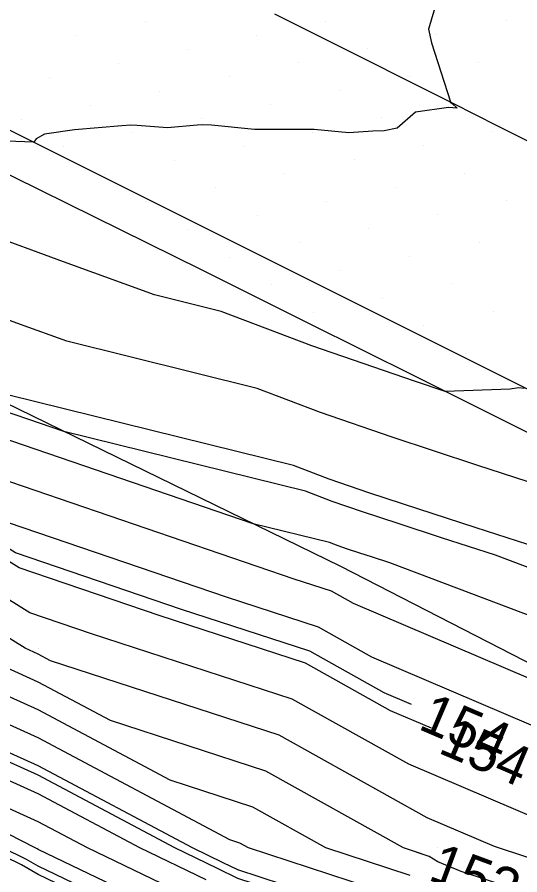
# Model space of a CAD drawing. Extents: x 2354170 to 2357230, y 866100 to 868290.
# Drawn here: x 2355838.93 to 2355864.09, y 867088.67 to 867131.61 of the extents above; entities that cross this region are included whole.
import ezdxf

# ---------------------------------------------------------------- set-up
doc = ezdxf.new("R2010")
doc.units = 0
for name, color, linetype in [('Default', 7, 'Continuous'), ('DTM Contours Major', 7, 'Continuous'), ('DTM Contours Minor', 7, 'Continuous'), ('DTM Contours Minor Text', 7, 'Continuous'), ('Exist DTM Breakline', 7, 'Continuous'), ('Exist DTM QL2 LIDAR Elevation Point', 7, 'Continuous'), ('Exist DTM Scan Elevation Point', 7, 'Continuous'), ('Exist Roads EOP', 7, 'Continuous'), ('PH Exist DTM Breakline', 7, 'Continuous')]:
    doc.layers.add(name, color=color, linetype=linetype)

msp = doc.modelspace()

# ---------------------------------------------------------------- linework, layer by layer
at = {"layer": 'Default'}
for points in [[(2355839.144, 867089.175), (2355837.404, 867090.012), (2355829.981, 867093.813), (2355821.381, 867098.612), (2355819.981, 867099.407), (2355819.199, 867100.012), (2355811.241, 867105.697), (2355810.647, 867105.891), (2355804.147, 867116.248), (2355804.253, 867117.261), (2355804.599, 867119.508), (2355805.163, 867125.952), (2355806.289, 867126.893), (2355808.158, 867127.143), (2355812.128, 867135.731), (2355818.518, 867148.76), (2355824.25, 867161.017), (2355826.028, 867164.636)], [(2355849.245, 867089.275), (2355847.708, 867090.012), (2355839.981, 867094.124), (2355832.477, 867097.516), (2355829.981, 867098.794), (2355827.799, 867100.012), (2355821.576, 867103.831), (2355819.606, 867104.578), (2355818.617, 867104.923), (2355812.101, 867109.579), (2355811.102, 867109.906), (2355806.489, 867117.257), (2355806.79, 867120.132), (2355807.23, 867122.996), (2355808.28, 867124.237), (2355810.657, 867125.643), (2355810.711, 867125.764), (2355810.861, 867126.032), (2355814.806, 867133.787), (2355818.12, 867140.954), (2355818.925, 867142.595), (2355826.875, 867159.598)], [(2355848.393, 867088.424), (2355845.08, 867090.012), (2355839.981, 867092.725), (2355835.03, 867094.963), (2355829.981, 867097.549), (2355825.567, 867100.012), (2355821.121, 867102.741), (2355819.713, 867103.274), (2355819.006, 867103.521), (2355811.886, 867108.608), (2355810.988, 867108.902), (2355805.903, 867117.004), (2355806.155, 867119.414), (2355806.782, 867123.485), (2355807.163, 867123.935), (2355808.872, 867124.946), (2355810.074, 867125.951), (2355810.303, 867125.981), (2355816.622, 867139.648)], [(2355847.542, 867087.572), (2355842.451, 867090.012), (2355839.981, 867091.326), (2355837.582, 867092.41), (2355829.981, 867096.304), (2355823.335, 867100.012), (2355820.665, 867101.65), (2355819.82, 867101.971), (2355819.396, 867102.119), (2355811.671, 867107.638), (2355810.875, 867107.898), (2355805.318, 867116.752), (2355805.521, 867118.697), (2355806.185, 867123.008), (2355806.285, 867124.151), (2355808.812, 867126.265), (2355809.588, 867126.368), (2355815.124, 867138.342)], [(2355839.934, 867089.964), (2355839.835, 867090.012), (2355829.981, 867095.059), (2355821.103, 867100.012), (2355820.21, 867100.56), (2355819.927, 867100.667), (2355819.785, 867100.717), (2355811.456, 867106.668), (2355810.761, 867106.895), (2355804.733, 867116.5), (2355804.887, 867117.979), (2355805.392, 867121.258), (2355805.724, 867125.051), (2355807.55, 867126.579), (2355808.873, 867126.756), (2355813.626, 867137.037)], [(2355859.979, 867132.546), (2355859.523, 867131.008), (2355859.665, 867130.321), (2355860.617, 867127.379), (2355860.608, 867127.369), (2355860.706, 867127.288), (2355860.964, 867127.057), (2355860.521, 867127.083), (2355858.878, 867126.848), (2355857.955, 867126.051), (2355857.311, 867125.919), (2355856.739, 867125.898), (2355855.527, 867125.817), (2355853.801, 867125.989), (2355853.687, 867125.996), (2355853.509, 867125.995), (2355850.805, 867125.991), (2355848.66, 867126.205), (2355848.229, 867126.223), (2355847.947, 867126.201), (2355846.456, 867126.07), (2355844.946, 867126.196), (2355844.625, 867126.2), (2355844.176, 867126.174), (2355841.801, 867125.974), (2355840.292, 867125.746), (2355839.891, 867125.513), (2355839.77, 867125.348), (2355838.419, 867125.405)], [(2355864.318, 867113.019), (2355864.019, 867113.046), (2355863.606, 867112.978), (2355860.361, 867112.871), (2355858.816, 867113.38), (2355853.682, 867115.152), (2355849.137, 867116.88), (2355845.804, 867117.706), (2355841.248, 867119.363), (2355837.251, 867120.824), (2355829.753, 867116.486), (2355827.503, 867116.631), (2355827.039, 867116.915)], [(2355892.926, 867095.753), (2355889.895, 867096.637), (2355884.857, 867098.179), (2355880.693, 867099.423), (2355877.225, 867100.439), (2355865.521, 867104.867), (2355861.907, 867106.039), (2355858.988, 867106.985), (2355856.586, 867107.777), (2355854.555, 867108.478), (2355852.757, 867109.161), (2355837.019, 867113.059), (2355836.96, 867113.08), (2355836.908, 867113.099), (2355836.811, 867113.043), (2355827.952, 867113.615), (2355826.129, 867114.735), (2355818.535, 867117.613), (2355814.723, 867118.945), (2355814.251, 867119.282)], [(2355905.382, 867088.154), (2355900.622, 867089.619), (2355896.652, 867090.801), (2355889.869, 867092.947), (2355886.257, 867094), (2355883.404, 867094.873), (2355881.045, 867095.578), (2355879.081, 867096.153), (2355857.579, 867104.289), (2355856.726, 867104.565), (2355856.038, 867104.789), (2355855.471, 867104.975), (2355854.992, 867105.141), (2355854.568, 867105.302), (2355850.74, 867106.25), (2355837.423, 867110.804), (2355836.154, 867111.592), (2355828.177, 867112.108), (2355825.673, 867113.644), (2355818.642, 867116.309), (2355815.112, 867117.543), (2355814.036, 867118.312), (2355812.126, 867118.937)], [(2355896.82, 867086.891), (2355883.466, 867091.116), (2355882.62, 867091.363), (2355881.951, 867091.568), (2355881.398, 867091.733), (2355880.937, 867091.868), (2355873.407, 867094.717), (2355855.766, 867102.255), (2355854.672, 867102.865), (2355852.791, 867103.478), (2355837.957, 867108.551), (2355835.385, 867110.149), (2355828.402, 867110.6), (2355825.218, 867112.554), (2355818.749, 867115.006), (2355815.502, 867116.141), (2355813.821, 867117.342), (2355812.012, 867117.934)], [(2355893.433, 867084.106), (2355882.168, 867088.95), (2355881.416, 867089.343), (2355880.505, 867089.64), (2355877.996, 867090.467), (2355856.69, 867099.571), (2355854.015, 867101.064), (2355849.411, 867102.564), (2355838.491, 867106.299), (2355834.615, 867108.705), (2355828.627, 867109.092), (2355824.763, 867111.464), (2355818.856, 867113.702), (2355815.891, 867114.739), (2355813.606, 867116.371), (2355811.898, 867116.93)], [(2355867.088, 867107.512), (2355861.939, 867109.182), (2355857.701, 867110.578), (2355854.118, 867111.815), (2355850.947, 867113.021), (2355841.411, 867115.382), (2355839.104, 867116.222), (2355837.08, 867116.962), (2355833.282, 867114.764), (2355827.727, 867115.123), (2355826.584, 867115.825)], [(2355859.674, 867096.006), (2355857.614, 867096.886), (2355853.357, 867099.262), (2355846.032, 867101.649), (2355839.025, 867104.046), (2355833.846, 867107.262), (2355828.852, 867107.584), (2355824.308, 867110.373), (2355818.963, 867112.399), (2355816.281, 867113.336), (2355813.391, 867115.401), (2355811.785, 867115.927)], [(2355877.62, 867087), (2355867.878, 867090.211), (2355858.539, 867094.202), (2355852.7, 867097.461), (2355842.653, 867100.735), (2355839.559, 867101.793), (2355833.076, 867105.818), (2355829.077, 867106.076), (2355823.852, 867109.283), (2355819.07, 867111.095), (2355816.67, 867111.934), (2355813.176, 867114.431), (2355811.671, 867114.923)], [(2355876.178, 867085.681), (2355862.819, 867090.083), (2355859.463, 867091.518), (2355852.042, 867095.659), (2355840.607, 867099.386), (2355839.981, 867099.719), (2355839.333, 867100.012), (2355832.307, 867104.374), (2355829.301, 867104.569), (2355823.397, 867108.193), (2355819.177, 867109.792), (2355817.059, 867110.532), (2355812.961, 867113.46), (2355811.557, 867113.92)], [(2355859.166, 867089.72), (2355858.276, 867090.012), (2355851.385, 867093.858), (2355843.597, 867096.396), (2355839.981, 867098.32), (2355836.239, 867100.012), (2355831.537, 867102.931), (2355829.526, 867103.061), (2355822.942, 867107.102), (2355819.285, 867108.488), (2355817.449, 867109.13), (2355812.746, 867112.49), (2355811.443, 867112.916)], [(2355858.602, 867088.632), (2355854.391, 867090.012), (2355850.728, 867092.056), (2355846.587, 867093.406), (2355839.981, 867096.921), (2355833.144, 867100.012), (2355830.768, 867101.487), (2355829.751, 867101.553), (2355822.486, 867106.012), (2355819.392, 867107.185), (2355817.838, 867107.728), (2355812.531, 867111.519), (2355811.33, 867111.913)], [(2355857.643, 867087.674), (2355850.506, 867090.012), (2355850.07, 867090.255), (2355849.577, 867090.416), (2355839.981, 867095.522), (2355830.05, 867100.012), (2355829.998, 867100.044), (2355829.976, 867100.045), (2355822.031, 867104.922), (2355819.499, 867105.881), (2355818.228, 867106.326), (2355812.316, 867110.549), (2355811.216, 867110.909)], [(2355846.69, 867086.721), (2355839.981, 867089.936), (2355839.934, 867089.964)], [(2355873.385, 867072.801), (2355869.982, 867074.187), (2355863.075, 867076.917), (2355859.981, 867078.43), (2355857.137, 867080.011), (2355852.851, 867082.881), (2355849.981, 867083.821), (2355845.839, 867085.869), (2355839.981, 867088.676), (2355839.144, 867089.175)], [(2355896.138, 867069.424), (2355891.028, 867071.818), (2355888.85, 867072.755), (2355880.509, 867077.115), (2355870.409, 867080.402), (2355869.189, 867080.804), (2355859.981, 867084.508), (2355856.685, 867086.715), (2355849.981, 867088.911), (2355849.245, 867089.275)]]:
    msp.add_lwpolyline(points, dxfattribs=at)
at = {"layer": 'DTM Contours Major'}
msp.add_lwpolyline([(2355903.523, 867091.31), (2355901.708, 867091.868), (2355896.541, 867093.407), (2355894.137, 867094.167), (2355888.682, 867095.758), (2355884.372, 867097.077), (2355880.81, 867098.142), (2355877.843, 867099.01), (2355862.873, 867104.674), (2355860.18, 867105.548), (2355858.005, 867106.253), (2355856.214, 867106.843), (2355854.701, 867107.366), (2355853.361, 867107.875), (2355841.267, 867110.87), (2355837.067, 867112.306), (2355836.667, 867112.555), (2355828.027, 867113.113), (2355825.977, 867114.371), (2355818.571, 867117.178), (2355814.853, 867118.478), (2355814.179, 867118.959), (2355812.202, 867119.606)], dxfattribs=at)
at = {"layer": 'DTM Contours Minor'}
for points in [[(2355848.961, 867088.991), (2355846.832, 867090.012), (2355839.981, 867093.657), (2355833.328, 867096.665), (2355829.981, 867098.379), (2355827.055, 867100.012), (2355821.424, 867103.468), (2355819.642, 867104.143), (2355818.747, 867104.456), (2355812.029, 867109.255), (2355811.064, 867109.571), (2355806.293, 867117.172), (2355806.578, 867119.893), (2355807.081, 867123.159), (2355807.908, 867124.137), (2355810.626, 867125.744), (2355810.649, 867125.795), (2355810.713, 867125.91), (2355812.391, 867129.208), (2355817.621, 867140.518)], [(2355839.407, 867089.438), (2355838.214, 867090.012), (2355829.981, 867094.229), (2355820.442, 867099.551), (2355819.981, 867099.813), (2355819.723, 867100.012), (2355811.312, 867106.021), (2355810.685, 867106.226), (2355804.342, 867116.332), (2355804.465, 867117.5), (2355804.863, 867120.091), (2355805.35, 867125.652), (2355806.709, 867126.788), (2355808.396, 867127.014), (2355812.628, 867136.166)], [(2355859.979, 867132.546), (2355859.523, 867131.008), (2355859.665, 867130.321), (2355860.617, 867127.379), (2355860.608, 867127.369), (2355860.706, 867127.288), (2355860.964, 867127.057), (2355860.521, 867127.083), (2355858.878, 867126.848), (2355857.955, 867126.051), (2355857.311, 867125.919), (2355856.739, 867125.898), (2355855.527, 867125.817), (2355853.801, 867125.989), (2355853.687, 867125.996), (2355853.509, 867125.995), (2355850.805, 867125.991), (2355848.66, 867126.205), (2355848.229, 867126.223), (2355847.947, 867126.201), (2355846.456, 867126.07), (2355844.946, 867126.196), (2355844.625, 867126.2), (2355844.176, 867126.174), (2355841.801, 867125.974), (2355840.292, 867125.746), (2355839.891, 867125.513), (2355839.77, 867125.348), (2355838.419, 867125.405)], [(2355858.674, 867097.196), (2355857.306, 867097.781), (2355853.577, 867099.863), (2355847.159, 867101.954), (2355838.847, 867104.797), (2355834.102, 867107.743), (2355828.777, 867108.087), (2355824.459, 867110.737), (2355818.928, 867112.833), (2355816.151, 867113.804), (2355813.463, 867115.724), (2355811.823, 867116.261)], [(2355874.736, 867084.361), (2355861.157, 867088.836), (2355859.981, 867089.309), (2355859.561, 867089.591), (2355858.276, 867090.012), (2355851.385, 867093.858), (2355843.597, 867096.396), (2355839.981, 867098.32), (2355836.239, 867100.012), (2355831.537, 867102.931), (2355829.526, 867103.061), (2355822.942, 867107.102), (2355819.285, 867108.488), (2355817.449, 867109.13), (2355812.746, 867112.49), (2355811.443, 867112.916)], [(2355879.771, 867070.795), (2355878.922, 867071.071), (2355869.982, 867074.711), (2355862.209, 867077.784), (2355859.981, 867078.873), (2355857.934, 867080.011), (2355853.17, 867083.2), (2355849.981, 867084.245), (2355846.123, 867086.153), (2355839.981, 867089.096), (2355839.407, 867089.438)], [(2355926.022, 867056.43), (2355914.621, 867060.487), (2355910.491, 867062.481), (2355905.376, 867065.96), (2355898.989, 867067.443), (2355890.734, 867071.31), (2355889.168, 867071.983), (2355880.465, 867076.532), (2355870.08, 867079.913), (2355869.982, 867079.953), (2355869.833, 867080.011), (2355859.981, 867083.975), (2355856.365, 867086.396), (2355849.981, 867088.487), (2355848.961, 867088.991)]]:
    msp.add_lwpolyline(points, dxfattribs=at)
at = {"layer": 'Exist DTM Breakline'}
for points in [[(2355825.363, 867132.502), (2355827.603, 867131.391), (2355829.843, 867130.28), (2355832.082, 867129.169), (2355834.321, 867128.057), (2355836.56, 867126.944), (2355838.798, 867125.831), (2355841.037, 867124.717), (2355843.274, 867123.603), (2355845.512, 867122.487), (2355847.749, 867121.371), (2355849.985, 867120.253), (2355852.221, 867119.135), (2355854.456, 867118.016), (2355856.692, 867116.896), (2355858.927, 867115.776), (2355861.161, 867114.655), (2355863.396, 867113.535), (2355865.631, 867112.414)], [(2355851.808, 867131.784), (2355854.043, 867130.665), (2355856.278, 867129.544), (2355858.512, 867128.423), (2355860.746, 867127.3), (2355862.979, 867126.176), (2355865.211, 867125.051), (2355867.443, 867123.925), (2355869.676, 867122.799), (2355871.909, 867121.676), (2355874.144, 867120.556), (2355876.38, 867119.438), (2355878.617, 867118.322), (2355880.855, 867117.207), (2355883.093, 867116.093), (2355885.332, 867114.98), (2355887.57, 867113.866), (2355889.808, 867112.752), (2355892.046, 867111.637), (2355894.283, 867110.522), (2355896.52, 867109.405), (2355898.756, 867108.288), (2355900.993, 867107.171), (2355903.229, 867106.053)]]:
    msp.add_lwpolyline(points, dxfattribs=at)
at = {"layer": 'Exist DTM QL2 LIDAR Elevation Point'}
for p, q in [((2355839.981, 867100.012), (2355839.981, 867100.012)), ((2355839.981, 867090.012), (2355839.981, 867090.012)), ((2355849.981, 867090.012), (2355849.981, 867090.012)), ((2355859.981, 867090.012), (2355859.981, 867090.012))]:
    msp.add_line(p, q, dxfattribs=at)
at = {"layer": 'Exist DTM Scan Elevation Point'}
for p, q in [((2355845.375, 867131.376), (2355845.375, 867131.376)), ((2355854.389, 867131.408), (2355854.389, 867131.408)), ((2355863.403, 867131.439), (2355863.403, 867131.439)), ((2355841.911, 867130.67), (2355841.911, 867130.67)), ((2355850.925, 867130.702), (2355850.925, 867130.702)), ((2355859.938, 867130.734), (2355859.938, 867130.734)), ((2355847.46, 867129.997), (2355847.46, 867129.997)), ((2355856.474, 867130.028), (2355856.474, 867130.028)), ((2355853.01, 867129.323), (2355853.01, 867129.323)), ((2355862.023, 867129.354), (2355862.023, 867129.354)), ((2355843.996, 867129.291), (2355843.996, 867129.291)), ((2355840.531, 867128.586), (2355840.531, 867128.586)), ((2355849.545, 867128.617), (2355849.545, 867128.617)), ((2355858.559, 867128.649), (2355858.559, 867128.649)), ((2355846.081, 867127.912), (2355846.081, 867127.912)), ((2355855.095, 867127.943), (2355855.095, 867127.943)), ((2355842.616, 867127.206), (2355842.616, 867127.206)), ((2355851.63, 867127.238), (2355851.63, 867127.238)), ((2355860.644, 867127.269), (2355860.644, 867127.269)), ((2355839.152, 867126.501), (2355839.152, 867126.501)), ((2355848.166, 867126.532), (2355848.166, 867126.532)), ((2355857.18, 867126.564), (2355857.18, 867126.564)), ((2355862.729, 867125.89), (2355862.729, 867125.89)), ((2355844.701, 867125.827), (2355844.701, 867125.827)), ((2355853.715, 867125.858), (2355853.715, 867125.858)), ((2355841.237, 867125.121), (2355841.237, 867125.121)), ((2355850.251, 867125.153), (2355850.251, 867125.153)), ((2355859.265, 867125.184), (2355859.265, 867125.184)), ((2355846.786, 867124.447), (2355846.786, 867124.447)), ((2355855.8, 867124.479), (2355855.8, 867124.479)), ((2355843.322, 867123.742), (2355843.322, 867123.742)), ((2355852.336, 867123.773), (2355852.336, 867123.773)), ((2355861.349, 867123.805), (2355861.349, 867123.805)), ((2355848.871, 867123.068), (2355848.871, 867123.068)), ((2355857.885, 867123.099), (2355857.885, 867123.099)), ((2355845.407, 867122.362), (2355845.407, 867122.362)), ((2355854.421, 867122.394), (2355854.421, 867122.394)), ((2355863.434, 867122.426), (2355863.434, 867122.426)), ((2355850.956, 867121.688), (2355850.956, 867121.688)), ((2355859.97, 867121.72), (2355859.97, 867121.72)), ((2355847.492, 867120.983), (2355847.492, 867120.983)), ((2355856.506, 867121.014), (2355856.506, 867121.014)), ((2355853.041, 867120.309), (2355853.041, 867120.309)), ((2355862.055, 867120.341), (2355862.055, 867120.341)), ((2355849.577, 867119.603), (2355849.577, 867119.603)), ((2355858.591, 867119.635), (2355858.591, 867119.635)), ((2355855.126, 867118.929), (2355855.126, 867118.929)), ((2355851.662, 867118.224), (2355851.662, 867118.224)), ((2355860.676, 867118.256), (2355860.676, 867118.256)), ((2355857.211, 867117.55), (2355857.211, 867117.55)), ((2355862.761, 867116.876), (2355862.761, 867116.876)), ((2355853.747, 867116.845), (2355853.747, 867116.845)), ((2355859.296, 867116.171), (2355859.296, 867116.171)), ((2355861.381, 867114.791), (2355861.381, 867114.791)), ((2355863.466, 867113.412), (2355863.466, 867113.412))]:
    msp.add_line(p, q, dxfattribs=at)
at = {"layer": 'Exist Roads EOP'}
msp.add_lwpolyline([(2355912.571, 867086.77), (2355907.208, 867089.462), (2355901.845, 867092.151), (2355896.479, 867094.837), (2355891.113, 867097.52), (2355885.745, 867100.2), (2355880.376, 867102.879), (2355875.007, 867105.558), (2355869.639, 867108.237), (2355864.271, 867110.918), (2355858.903, 867113.599), (2355853.534, 867116.278), (2355848.164, 867118.954), (2355842.79, 867121.621), (2355837.405, 867124.267), (2355833.786, 867126.007)], dxfattribs=at)
at = {"layer": 'PH Exist DTM Breakline'}
msp.add_lwpolyline([(2355933.24, 867062.395), (2355912.927, 867074.287), (2355897.022, 867082.166), (2355881.506, 867090.555), (2355855.127, 867104.11), (2355836.903, 867112.998), (2355827.349, 867117.658), (2355818.243, 867121.169)], dxfattribs=at)

# ---------------------------------------------------------------- texts
at = {"layer": 'Default'}
for s, rotation, p in [('154', 336.863, (2355859.947, 867094.802)), ('153', 339.6877, (2355859.446, 867088.434))]:
    msp.add_text(s, height=2, rotation=rotation, dxfattribs=at).set_placement(p)
at = {"layer": 'DTM Contours Minor Text'}
msp.add_text('154', height=2, rotation=336.863, dxfattribs=at).set_placement((2355858.948, 867095.992))

doc.saveas('drawing.dxf')
